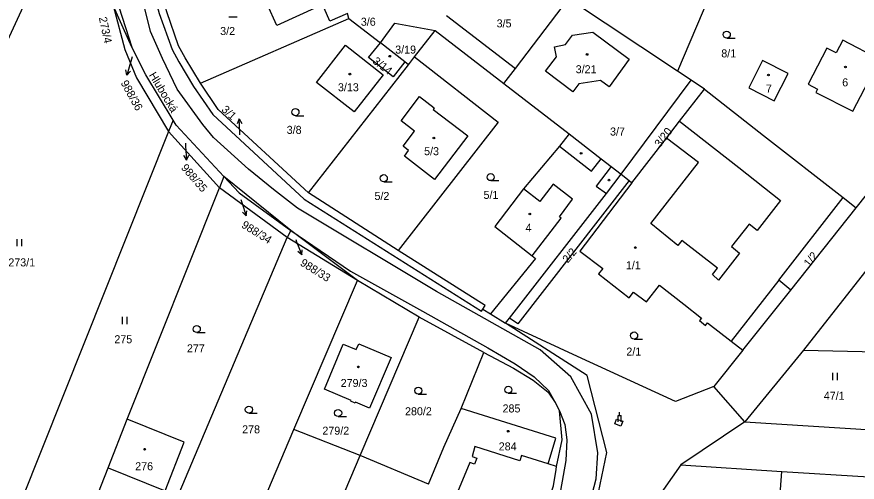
# Model space of a CAD drawing. Extents: x -757266 to -753360, y -1162585 to -1157740.
# Drawn here: x -754953.1 to -754774.6, y -1161271.1 to -1161172.4 of the extents above; entities that cross this region are included whole.
import ezdxf

# ---------------------------------------------------------------- set-up
doc = ezdxf.new("R2010")
doc.units = 0
for name, color, linetype in [('Hranice parcel', 7, 'Continuous'), ('Parcelní čísla', 7, 'Continuous'), ('Pop  PČ popisy', 7, 'Continuous'), ('Vnitřní kresba', 7, 'Continuous'), ('Značky budov', 7, 'Continuous'), ('Značky kultur', 7, 'Continuous')]:
    doc.layers.add(name, color=color, linetype=linetype)

msp = doc.modelspace()

# ---------------------------------------------------------------- linework, layer by layer
at = {"layer": 'Hranice parcel'}
for p, q in [((-754995.07, -1161263.59), (-754945.7, -1161157.3)), ((-754801.39, -1161157.09), (-754812.75, -1161183.94)), ((-754847.19, -1161183.41), (-754835.94, -1161168.52)), ((-754812.75, -1161183.94), (-754835.94, -1161168.52)), ((-754928.63, -1161178.9), (-754932.6, -1161170.02)), ((-754882.59, -1161172.78), (-754882.84, -1161171.69)), ((-754861.83, -1161172.15), (-754847.19, -1161183.41)), ((-754914.09, -1161186.47), (-754882.59, -1161172.78)), ((-754882.59, -1161172.78), (-754875.87, -1161177.92)), ((-754868.65, -1161180.93), (-754864.27, -1161175.32)), ((-754864.27, -1161175.32), (-754849.65, -1161186.6)), ((-754870.7, -1161182), (-754875.87, -1161177.92)), ((-754869.94, -1161182.61), (-754868.65, -1161180.93)), ((-754891.16, -1161209.78), (-754869.94, -1161182.61)), ((-754869.94, -1161182.61), (-754870.7, -1161182)), ((-754774.81, -1161212.95), (-754750.33, -1161181.78)), ((-754849.65, -1161186.6), (-754847.19, -1161183.41)), ((-754809.88, -1161185.84), (-754812.75, -1161183.94)), ((-754849.65, -1161186.6), (-754835.81, -1161197.27)), ((-754824.76, -1161205.79), (-754809.88, -1161185.84)), ((-754807.01, -1161187.75), (-754809.88, -1161185.84)), ((-754919.91, -1161194.37), (-754920.84, -1161196.79)), ((-754920.84, -1161196.79), (-754953.52, -1161278.5)), ((-754910.03, -1161208.67), (-754920.84, -1161196.79)), ((-754909.13, -1161206.32), (-754910.03, -1161208.67)), ((-754894.88, -1161217.77), (-754909.13, -1161206.32)), ((-754824.76, -1161205.79), (-754823.07, -1161207.15)), ((-754823.07, -1161207.15), (-754822.46, -1161207.64)), ((-754929.67, -1161257.75), (-754910.03, -1161208.67)), ((-754895.64, -1161219.25), (-754910.03, -1161208.67)), ((-754872.08, -1161222), (-754891.16, -1161209.78)), ((-754791.25, -1161228.27), (-754777.61, -1161210.76)), ((-754777.61, -1161210.76), (-754774.81, -1161212.95)), ((-754788.72, -1161230.38), (-754774.81, -1161212.95)), ((-754894.88, -1161217.77), (-754895.64, -1161219.25)), ((-754880.74, -1161228.37), (-754894.88, -1161217.77)), ((-754925.39, -1161289.43), (-754895.64, -1161219.25)), ((-754880.74, -1161228.37), (-754895.64, -1161219.25)), ((-754772.25, -1161225.67), (-754786.04, -1161243.13)), ((-754894.24, -1161259.96), (-754880.74, -1161228.37)), ((-754867.67, -1161236.12), (-754880.74, -1161228.37)), ((-754788.72, -1161230.38), (-754791.25, -1161228.27)), ((-754798.93, -1161243.17), (-754788.72, -1161230.38)), ((-754854.12, -1161234.44), (-754852.46, -1161235.45)), ((-754880.19, -1161265.48), (-754867.67, -1161236.12)), ((-754853.88, -1161243.62), (-754867.67, -1161236.12)), ((-754852.46, -1161235.45), (-754849.28, -1161237.39)), ((-754849.28, -1161237.39), (-754848.48, -1161236.36)), ((-754858.71, -1161255.49), (-754853.88, -1161243.62)), ((-754798.93, -1161243.17), (-754805.04, -1161250.82)), ((-754786.04, -1161243.13), (-754798.51, -1161258.33)), ((-754786.04, -1161243.13), (-754754.93, -1161243.86)), ((-754798.51, -1161258.33), (-754805.04, -1161250.82)), ((-754933.69, -1161268.1), (-754929.67, -1161257.75)), ((-754909.49, -1161295.63), (-754894.24, -1161259.96)), ((-754880.19, -1161265.48), (-754894.24, -1161259.96)), ((-754798.51, -1161258.33), (-754812.08, -1161267.48)), ((-754798.51, -1161258.33), (-754740.59, -1161261.98)), ((-754895.4, -1161301.13), (-754880.19, -1161265.48)), ((-754865.67, -1161271.54), (-754880.19, -1161265.48)), ((-754939.86, -1161283.75), (-754933.69, -1161268.1)), ((-754812.08, -1161267.48), (-754825.87, -1161287.04)), ((-754812.08, -1161267.48), (-754790.59, -1161268.91)), ((-754790.59, -1161268.91), (-754772.16, -1161270.02))]:
    msp.add_line(p, q, dxfattribs=at)
for points in [[(-754923.81, -1161136.47), (-754924.76, -1161136.29), (-754925.19, -1161157.69), (-754924.91, -1161161.25), (-754923.97, -1161167.53), (-754922.83, -1161171.71), (-754920.1, -1161179.35), (-754918.67, -1161182), (-754915.55, -1161187.19), (-754911.48, -1161193.17), (-754892.07, -1161211.1), (-754854.42, -1161234.89), (-754854.12, -1161234.44)], [(-754882.84, -1161171.69), (-754886.62, -1161173.33), (-754892.17, -1161160.47), (-754888.37, -1161158.93)], [(-754897.87, -1161174.29), (-754901.99, -1161165.18), (-754893.04, -1161161.12), (-754889.02, -1161170.22), (-754897.87, -1161174.29)], [(-754914.09, -1161186.47), (-754917.32, -1161181.14), (-754918.73, -1161178.61), (-754921.25, -1161171.36), (-754922.09, -1161168.5)], [(-754932.6, -1161170.02), (-754930.16, -1161179.35), (-754927.64, -1161185.38), (-754920.84, -1161196.79)], [(-754875.87, -1161177.92), (-754872.83, -1161173.78), (-754864.27, -1161175.32)], [(-754829.13, -1161185.96), (-754833.71, -1161186.67), (-754835.01, -1161188.37), (-754840.78, -1161183.95), (-754838.48, -1161180.93), (-754838.91, -1161178.78), (-754836.55, -1161178.33), (-754835.1, -1161176.32), (-754830.74, -1161175.71), (-754823.03, -1161181.38), (-754827.31, -1161187.28), (-754829.13, -1161185.96)], [(-754870.7, -1161182), (-754873.18, -1161185.13), (-754878.41, -1161181.09), (-754875.87, -1161177.92)], [(-754769.83, -1161181.51), (-754777.68, -1161177.38), (-754779.08, -1161180.08), (-754781.05, -1161179.06), (-754785.04, -1161186.71), (-754783.04, -1161187.74), (-754783.42, -1161188.46), (-754775.53, -1161192.47), (-754769.83, -1161181.51)], [(-754919.91, -1161194.37), (-754925.68, -1161184.74), (-754928.63, -1161178.9)], [(-754883.31, -1161178.47), (-754875.3, -1161184.74), (-754881.46, -1161192.6), (-754889.46, -1161186.36), (-754883.31, -1161178.47)], [(-754868.65, -1161180.93), (-754850.87, -1161194.8), (-754872.08, -1161222)], [(-754792.23, -1161190.28), (-754789.27, -1161184.48), (-754794.73, -1161181.69), (-754797.61, -1161187.52), (-754792.23, -1161190.28)], [(-754891.16, -1161209.78), (-754910.32, -1161192.1), (-754914.09, -1161186.47)], [(-754822.46, -1161207.64), (-754815.09, -1161198.15), (-754812.32, -1161194.58), (-754807.01, -1161187.75)], [(-754807.01, -1161187.75), (-754794.49, -1161197.59), (-754777.61, -1161210.76)], [(-754868.64, -1161196.71), (-754871.46, -1161194.52), (-754867.6, -1161189.31), (-754864.42, -1161191.74), (-754864.67, -1161192.06), (-754857.31, -1161197.69), (-754864.4, -1161206.91), (-754870.77, -1161202), (-754869.87, -1161200.82), (-754871.07, -1161199.89), (-754868.64, -1161196.71)], [(-754909.13, -1161206.32), (-754919.28, -1161195.42), (-754919.91, -1161194.37)], [(-754835.81, -1161197.27), (-754837.81, -1161199.84), (-754845.47, -1161208.91), (-754851.55, -1161216.89), (-754843.65, -1161223.12), (-754842.94, -1161223.67), (-754852.46, -1161235.45)], [(-754835.81, -1161197.27), (-754828.97, -1161202.55), (-754826.88, -1161204.16), (-754824.76, -1161205.79)], [(-754848.48, -1161236.36), (-754827.85, -1161209.91), (-754824.76, -1161205.79)], [(-754823.07, -1161207.15), (-754846.71, -1161237.56), (-754848.48, -1161236.36)], [(-754822.46, -1161207.64), (-754833.49, -1161222.13), (-754828.65, -1161225.83), (-754829.58, -1161226.98), (-754823.06, -1161232.03), (-754822.09, -1161230.83), (-754819.37, -1161232.92), (-754816.62, -1161229.32), (-754811.43, -1161233.38), (-754807.68, -1161236.32), (-754808.12, -1161236.88), (-754806.84, -1161237.89), (-754806.39, -1161237.32), (-754801.36, -1161241.26), (-754798.93, -1161243.17)], [(-754854.12, -1161234.44), (-754853.6, -1161233.64), (-754872.08, -1161222)], [(-754805.04, -1161250.82), (-754813.21, -1161254.02), (-754834, -1161244.5), (-754849.28, -1161237.39)], [(-754845.46, -1161315.9), (-754839.44, -1161301), (-754836.7, -1161294.05), (-754830.96, -1161280.13), (-754827.81, -1161264.83), (-754831.99, -1161248.52), (-754849.28, -1161237.39)], [(-754880.47, -1161241.79), (-754873.61, -1161244.68), (-754878.21, -1161255.44), (-754881.16, -1161254.2), (-754881.22, -1161254.35), (-754882.14, -1161253.96), (-754882.08, -1161253.81), (-754887.76, -1161251.41), (-754883.75, -1161241.84), (-754881, -1161242.99), (-754880.47, -1161241.79)], [(-754853.88, -1161243.62), (-754847.62, -1161246.95), (-754843.41, -1161249.48), (-754840.26, -1161252.07), (-754838.74, -1161254.24), (-754837.83, -1161255.98)], [(-754837.83, -1161255.98), (-754836.71, -1161258.89), (-754836.26, -1161262.13), (-754836.51, -1161266.54), (-754837.62, -1161272.91), (-754839.41, -1161279.32), (-754842.93, -1161289.14), (-754865.67, -1161347.29), (-754873.01, -1161365.85), (-754878.18, -1161378.85), (-754880.61, -1161384.38), (-754882.35, -1161387.63)], [(-754865.67, -1161271.54), (-754862.37, -1161263.69), (-754858.71, -1161255.49)], [(-754838.44, -1161267.79), (-754840.23, -1161267.25), (-754838.62, -1161261.79), (-754858.71, -1161255.49)], [(-754838.44, -1161267.79), (-754837.28, -1161262.17), (-754837.83, -1161255.98)], [(-754933.69, -1161268.1), (-754921.58, -1161272.99), (-754917.53, -1161262.63), (-754929.67, -1161257.75)], [(-754841.82, -1161279.78), (-754840.89, -1161277.07), (-754839.13, -1161271.95), (-754838.57, -1161268.43), (-754838.44, -1161267.79)], [(-754783.81, -1161293.83), (-754782.55, -1161275.26), (-754789.71, -1161274.75), (-754791.01, -1161274.64), (-754790.59, -1161268.91)]]:
    msp.add_lwpolyline(points, dxfattribs=at)
at = {"layer": 'Pop  PČ popisy'}
for p, q in [((-754928.61, -1161180.94), (-754928.89, -1161181.9)), ((-754928.89, -1161181.9), (-754929.717, -1161184.785)), ((-754929.717, -1161184.785), (-754929.922, -1161183.684)), ((-754929.717, -1161184.785), (-754928.96, -1161183.96)), ((-754905.845, -1161194.091), (-754906.31, -1161195.109)), ((-754905.74, -1161197.09), (-754905.845, -1161194.091)), ((-754905.845, -1161194.091), (-754905.309, -1161195.074)), ((-754905.73, -1161197.45), (-754905.74, -1161197.09)), ((-754917.27, -1161199.21), (-754917.23, -1161199.84)), ((-754917.23, -1161199.84), (-754917.021, -1161202.834)), ((-754917.021, -1161202.834), (-754917.59, -1161201.87)), ((-754917.021, -1161202.834), (-754916.591, -1161201.8)), ((-754905.52, -1161211.2), (-754905.32, -1161211.81)), ((-754905.32, -1161211.81), (-754904.393, -1161214.664)), ((-754904.393, -1161214.664), (-754904.226, -1161213.557)), ((-754904.393, -1161214.664), (-754905.178, -1161213.866)), ((-754893.86, -1161219.64), (-754893.66, -1161220.15)), ((-754893.66, -1161220.15), (-754892.585, -1161222.952)), ((-754892.585, -1161222.952), (-754893.411, -1161222.196)), ((-754892.585, -1161222.952), (-754892.476, -1161221.837))]:
    msp.add_line(p, q, dxfattribs=at)
at = {"layer": 'Vnitřní kresba'}
for p, q in [((-754932.36, -1161167.32), (-754928.63, -1161178.9)), ((-754924.67, -1161175.54), (-754926.26, -1161169.27)), ((-754922.17, -1161181.26), (-754924.67, -1161175.54)), ((-754919.02, -1161187.79), (-754922.17, -1161181.26)), ((-754913.56, -1161195.27), (-754919.02, -1161187.79)), ((-754911.3, -1161198), (-754913.56, -1161195.27)), ((-754812.32, -1161194.58), (-754799.77, -1161204.37)), ((-754903.92, -1161204.73), (-754911.3, -1161198)), ((-754808.3, -1161203.36), (-754815.09, -1161198.15)), ((-754837.81, -1161199.84), (-754831.03, -1161205.18)), ((-754831.03, -1161205.18), (-754828.97, -1161202.55)), ((-754898.59, -1161209.03), (-754903.92, -1161204.73)), ((-754826.88, -1161204.16), (-754830.04, -1161208.37)), ((-754818.42, -1161216.29), (-754808.3, -1161203.36)), ((-754799.77, -1161204.37), (-754790.9, -1161211.38)), ((-754909.13, -1161206.32), (-754905.89, -1161209.79)), ((-754839.2, -1161207.93), (-754841.99, -1161211.63)), ((-754835.1, -1161211.14), (-754839.2, -1161207.93)), ((-754905.89, -1161209.79), (-754894.88, -1161217.77)), ((-754893.49, -1161213), (-754898.59, -1161209.03)), ((-754841.99, -1161211.63), (-754845.47, -1161208.91)), ((-754830.04, -1161208.37), (-754827.85, -1161209.91)), ((-754837.85, -1161214.86), (-754835.1, -1161211.14)), ((-754790.9, -1161211.38), (-754795.86, -1161217.75)), ((-754863.99, -1161230.68), (-754893.49, -1161213)), ((-754843.65, -1161223.12), (-754837.49, -1161215.15)), ((-754837.49, -1161215.15), (-754837.85, -1161214.86)), ((-754812.69, -1161220.92), (-754818.42, -1161216.29)), ((-754797.56, -1161216.4), (-754801.31, -1161221.18)), ((-754795.86, -1161217.75), (-754797.56, -1161216.4)), ((-754894.88, -1161217.77), (-754882.24, -1161226.35)), ((-754811.86, -1161219.85), (-754812.69, -1161220.92)), ((-754804.31, -1161225.76), (-754811.86, -1161219.85)), ((-754799.59, -1161222.55), (-754804.05, -1161228.29)), ((-754801.31, -1161221.18), (-754799.59, -1161222.55)), ((-754805.36, -1161227.1), (-754804.31, -1161225.76)), ((-754882.24, -1161226.35), (-754866.94, -1161234.88)), ((-754804.05, -1161228.29), (-754805.36, -1161227.1)), ((-754791.25, -1161228.27), (-754801.36, -1161241.26)), ((-754841.96, -1161243.05), (-754863.99, -1161230.68)), ((-754866.94, -1161234.88), (-754853.06, -1161242.63)), ((-754853.06, -1161242.63), (-754847.26, -1161246.03)), ((-754835.43, -1161248.81), (-754841.96, -1161243.05)), ((-754847.26, -1161246.03), (-754843.22, -1161248.82)), ((-754843.22, -1161248.82), (-754840.16, -1161251.7)), ((-754831.04, -1161256.7), (-754835.43, -1161248.81)), ((-754840.16, -1161251.7), (-754838.74, -1161254.24)), ((-754829.68, -1161264.89), (-754831.04, -1161256.7)), ((-754826.08, -1161258.8), (-754825.73, -1161257.75)), ((-754825.73, -1161257.75), (-754824.4, -1161258.2)), ((-754824.4, -1161258.2), (-754824.83, -1161259.27)), ((-754824.83, -1161259.27), (-754826.08, -1161258.8)), ((-754855.79, -1161263.58), (-754856.4, -1161265.71)), ((-754846.27, -1161266.59), (-754855.79, -1161263.58)), ((-754830.04, -1161270.46), (-754829.68, -1161264.89)), ((-754856.91, -1161266.96), (-754859.51, -1161273.27)), ((-754855.91, -1161267.31), (-754856.91, -1161266.96)), ((-754856.4, -1161265.71), (-754855.4, -1161266.05)), ((-754855.4, -1161266.05), (-754855.91, -1161267.31)), ((-754845.91, -1161265.47), (-754846.27, -1161266.59)), ((-754840.23, -1161267.25), (-754845.91, -1161265.47)), ((-754832.46, -1161279.41), (-754830.04, -1161270.46))]:
    msp.add_line(p, q, dxfattribs=at)
at = {"layer": 'Značky budov'}
for centre in [(-754873.8868, -1161180.7892), (-754831.9768, -1161180.4192), (-754777.1068, -1161183.0692), (-754882.3468, -1161184.5892), (-754793.4668, -1161184.7792), (-754864.5168, -1161198.1492), (-754833.2468, -1161201.3892), (-754827.3368, -1161207.0692), (-754844.1368, -1161214.2492), (-754821.7468, -1161221.3792), (-754880.5568, -1161246.6892), (-754848.7268, -1161260.3292), (-754925.9468, -1161264.1492)]:
    msp.add_circle(centre, 0.175, dxfattribs=at)
at = {"layer": 'Značky kultur'}
for p, q in [((-754908.043, -1161172.43), (-754906.293, -1161172.43)), ((-754802.313, -1161176.95), (-754800.563, -1161176.95)), ((-754893.913, -1161193.4), (-754892.163, -1161193.4)), ((-754875.153, -1161207.41), (-754873.403, -1161207.41)), ((-754852.453, -1161207.18), (-754850.703, -1161207.18)), ((-754952.991, -1161221.1), (-754952.991, -1161219.6)), ((-754951.99, -1161221.1), (-754951.99, -1161219.6)), ((-754930.671, -1161237.6), (-754930.671, -1161236.1)), ((-754929.67, -1161237.6), (-754929.67, -1161236.1)), ((-754914.873, -1161239.41), (-754913.123, -1161239.41)), ((-754821.993, -1161240.78), (-754820.243, -1161240.78)), ((-754779.811, -1161249.47), (-754779.811, -1161247.97)), ((-754778.81, -1161249.47), (-754778.81, -1161247.97)), ((-754867.823, -1161252.48), (-754866.073, -1161252.48)), ((-754848.713, -1161252.28), (-754846.963, -1161252.28)), ((-754903.813, -1161256.51), (-754902.063, -1161256.51)), ((-754825.068, -1161256.973), (-754825.068, -1161256.302)), ((-754884.843, -1161257.22), (-754883.093, -1161257.22)), ((-754825.402, -1161256.973), (-754824.733, -1161256.973)), ((-754825.402, -1161258.313), (-754825.402, -1161256.973)), ((-754824.733, -1161258.313), (-754824.733, -1161256.973))]:
    msp.add_line(p, q, dxfattribs=at)
for centre in [(-754802.3129, -1161176.1998), (-754893.9129, -1161192.6498), (-754875.1529, -1161206.6598), (-754852.4529, -1161206.4298), (-754914.8729, -1161238.6598), (-754821.9929, -1161240.0298), (-754867.8229, -1161251.7298), (-754848.7129, -1161251.5298), (-754903.8129, -1161255.7598), (-754884.8429, -1161256.4698)]:
    msp.add_circle(centre, 0.75, dxfattribs=at)

# ---------------------------------------------------------------- texts
at = {"layer": 'Parcelní čísla'}
for s, rotation, p in [('273/4', 282, (-754935.678, -1161172.619)), ('3/14', 321.999997, (-754877.673, -1161182.119)), ('988/36', 298.999997, (-754931.089, -1161186.445)), ('3/1', 317, (-754909.749, -1161192.291)), ('3/20', 52, (-754816.5, -1161200.253)), ('988/35', 311, (-754918.319, -1161204.53)), ('988/34', 328, (-754905.525, -1161216.992)), ('2/2', 50, (-754836.088, -1161224.786)), ('1/2', 51, (-754784.828, -1161225.609)), ('988/33', 328, (-754893.055, -1161225.042))]:
    msp.add_text(s, height=1.7, rotation=rotation, dxfattribs=at).set_placement(p)
for s, p in [('3/6', (-754880.03, -1161174.32)), ('3/5', (-754851.19, -1161174.67)), ('3/2', (-754909.9, -1161176.29)), ('3/19', (-754872.73, -1161180.23)), ('8/1', (-754803.48, -1161181.04)), ('3/21', (-754834.4, -1161184.4)), ('3/13', (-754884.89, -1161188.22)), ('7', (-754794, -1161188.5)), ('6', (-754777.8, -1161187.18)), ('3/8', (-754895.77, -1161197.26)), ('3/7', (-754827.1, -1161197.61)), ('5/3', (-754866.59, -1161201.78)), ('5/2', (-754877.13, -1161211.28)), ('5/1', (-754853.97, -1161211.05)), ('4', (-754845.05, -1161218)), ('273/1', (-754954.89, -1161225.37)), ('1/1', (-754823.74, -1161225.98)), ('275', (-754932.37, -1161241.67)), ('277', (-754916.96, -1161243.6)), ('2/1', (-754823.64, -1161244.29)), ('279/3', (-754884.308, -1161250.95)), ('47/1', (-754781.71, -1161253.66)), ('285', (-754849.93, -1161256.35)), ('280/2', (-754870.64, -1161256.95)), ('278', (-754905.23, -1161260.78)), ('279/2', (-754888.19, -1161261.07)), ('284', (-754850.74, -1161264.4)), ('276', (-754927.95, -1161268.62))]:
    msp.add_text(s, height=1.7, dxfattribs=at).set_placement(p)
at = {"layer": 'Pop  PČ popisy'}
msp.add_text('Hlubocká', height=1.7, rotation=301, dxfattribs=at).set_placement((-754925.098, -1161184.777))

doc.saveas('drawing.dxf')
